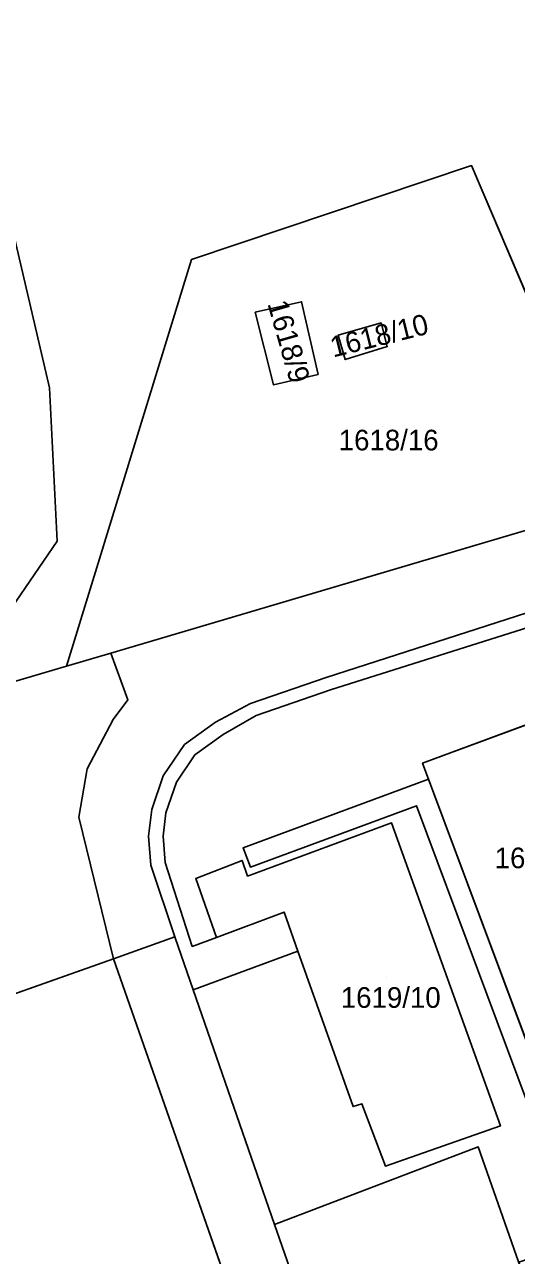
# Model space of a CAD drawing. Extents: x -263943 to -261149, y -1236934 to -1230686.
# Drawn here: x -262290.8 to -262243.2, y -1236543.6 to -1236424.4 of the extents above; entities that cross this region are included whole.
import ezdxf

# ---------------------------------------------------------------- set-up
doc = ezdxf.new("R2010")
doc.units = 0
for name, color, linetype in [('body_kn', 7, 'Continuous'), ('kladpar_druhypozemkov', 7, 'Continuous'), ('kladpar_hranice', 7, 'Continuous'), ('kladpar_parcelnecisla', 7, 'Continuous'), ('kladpar_plochy', 7, 'Continuous'), ('tarchy_linie', 7, 'Continuous'), ('zappar_hrandruhpozemk', 7, 'Continuous')]:
    doc.layers.add(name, color=color, linetype=linetype)

msp = doc.modelspace()

# ---------------------------------------------------------------- linework, layer by layer
at = {"layer": 'body_kn'}
for p, q in [((-262247.57, -1236438.1), (-262247.57, -1236438.1)), ((-262274.68, -1236447.2), (-262274.68, -1236447.2)), ((-262274.68, -1236447.2), (-262274.68, -1236447.2)), ((-262264.01, -1236451.29), (-262264.01, -1236451.29)), ((-262268.5, -1236452.3), (-262268.5, -1236452.3)), ((-262268.5, -1236452.3), (-262268.5, -1236452.3)), ((-262256.31, -1236453.34), (-262256.31, -1236453.34)), ((-262260.46, -1236454.51), (-262260.46, -1236454.51)), ((-262260.46, -1236454.51), (-262260.46, -1236454.51)), ((-262255.72, -1236455.62), (-262255.72, -1236455.62)), ((-262259.79, -1236456.89), (-262259.79, -1236456.89)), ((-262262.41, -1236458.32), (-262262.41, -1236458.32)), ((-262288.41, -1236459.63), (-262288.41, -1236459.63)), ((-262266.73, -1236459.33), (-262266.73, -1236459.33)), ((-262287.67, -1236474.47), (-262287.67, -1236474.47)), ((-262287.67, -1236474.47), (-262287.67, -1236474.47)), ((-262282.48, -1236485.32), (-262282.48, -1236485.32)), ((-262282.48, -1236485.32), (-262282.48, -1236485.32)), ((-262286.75, -1236486.59), (-262286.75, -1236486.59)), ((-262261.64, -1236487.69), (-262261.64, -1236487.69)), ((-262261.2, -1236488.88), (-262261.2, -1236488.88)), ((-262280.83, -1236489.84), (-262280.83, -1236489.84)), ((-262268.95, -1236490.19), (-262268.95, -1236490.19)), ((-262268.4, -1236491.35), (-262268.4, -1236491.35)), ((-262282.26, -1236491.74), (-262282.26, -1236491.74)), ((-262272.34, -1236492), (-262272.34, -1236492)), ((-262271.6, -1236493.19), (-262271.6, -1236493.19)), ((-262275.35, -1236494.16), (-262275.35, -1236494.16)), ((-262274.35, -1236495.17), (-262274.35, -1236495.17)), ((-262252.3, -1236495.97), (-262252.3, -1236495.97)), ((-262252.3, -1236495.97), (-262252.3, -1236495.97)), ((-262284.77, -1236496.51), (-262284.77, -1236496.51)), ((-262277.4, -1236497.21), (-262277.4, -1236497.21)), ((-262276.13, -1236497.83), (-262276.13, -1236497.83)), ((-262251.72, -1236497.53), (-262251.72, -1236497.53)), ((-262278.51, -1236500.46), (-262278.51, -1236500.46)), ((-262277.14, -1236500.78), (-262277.14, -1236500.78)), ((-262252.89, -1236500.1), (-262252.89, -1236500.1)), ((-262285.58, -1236501.19), (-262285.58, -1236501.19)), ((-262255.31, -1236501.76), (-262255.31, -1236501.76)), ((-262278.83, -1236503.03), (-262278.83, -1236503.03)), ((-262277.42, -1236503.06), (-262277.42, -1236503.06)), ((-262269.67, -1236504.17), (-262269.67, -1236504.17)), ((-262277.22, -1236505.58), (-262277.22, -1236505.58)), ((-262269.75, -1236505.39), (-262269.75, -1236505.39)), ((-262278.6, -1236505.86), (-262278.6, -1236505.86)), ((-262269.24, -1236506.91), (-262269.24, -1236506.91)), ((-262268.97, -1236506.04), (-262268.97, -1236506.04)), ((-262274.25, -1236507.16), (-262274.25, -1236507.16)), ((-262265.69, -1236510.4), (-262265.69, -1236510.4)), ((-262276.28, -1236512.78), (-262276.28, -1236512.78)), ((-262276.28, -1236512.78), (-262276.28, -1236512.78)), ((-262272.23, -1236512.85), (-262272.23, -1236512.85)), ((-262272.23, -1236512.85), (-262272.23, -1236512.85)), ((-262274.59, -1236513.73), (-262274.59, -1236513.73)), ((-262282.2, -1236514.93), (-262282.2, -1236514.93)), ((-262264.36, -1236514.17), (-262264.36, -1236514.17)), ((-262274.49, -1236517.93), (-262274.49, -1236517.93)), ((-262259.03, -1236529.23), (-262259.03, -1236529.23)), ((-262258.18, -1236528.97), (-262258.18, -1236528.97)), ((-262258.18, -1236528.97), (-262258.18, -1236528.97)), ((-262244.77, -1236531.11), (-262244.77, -1236531.11)), ((-262246.91, -1236533.15), (-262246.91, -1236533.15)), ((-262255.9, -1236535), (-262255.9, -1236535)), ((-262266.63, -1236540.66), (-262266.63, -1236540.66)), ((-262266.63, -1236540.66), (-262266.63, -1236540.66))]:
    msp.add_line(p, q, dxfattribs=at)
at = {"layer": 'kladpar_druhypozemkov'}
for p, q in [((-262258.68, -1236454.3), (-262258.68, -1236454.3)), ((-262264.31, -1236454.75), (-262264.31, -1236454.75)), ((-262256.16, -1236463.38), (-262256.16, -1236463.38)), ((-262255.76, -1236516.77), (-262255.76, -1236516.77))]:
    msp.add_line(p, q, dxfattribs=at)
at = {"layer": 'kladpar_hranice'}
for p, q in [((-262286.75, -1236486.59), (-262274.68, -1236447.2)), ((-262235.96, -1236539.77), (-262252.3, -1236495.97))]:
    msp.add_line(p, q, dxfattribs=at)
for points in [[(-262233.64, -1236470.84), (-262247.57, -1236438.1), (-262274.68, -1236447.2), (-262286.75, -1236486.59), (-262298.27, -1236489.96), (-262287.67, -1236474.47), (-262288.41, -1236459.63), (-262293.72, -1236436.91), (-262301.97, -1236405.71), (-262319.44, -1236361.69), (-262320.37, -1236359.23), (-262327.61, -1236343.85), (-262325.86, -1236343.2), (-262275.87, -1236325.74), (-262263.3, -1236360.18), (-262252.93, -1236389.61), (-262245.33, -1236410.55)], [(-262301.97, -1236405.71), (-262293.72, -1236436.91), (-262288.41, -1236459.63), (-262287.67, -1236474.47)], [(-262274.68, -1236447.2), (-262247.57, -1236438.1), (-262233.64, -1236470.84), (-262282.48, -1236485.32), (-262286.75, -1236486.59)], [(-262268.5, -1236452.3), (-262264.01, -1236451.29), (-262262.41, -1236458.32), (-262266.73, -1236459.33), (-262268.5, -1236452.3)], [(-262266.73, -1236459.33), (-262262.41, -1236458.32), (-262264.01, -1236451.29), (-262268.5, -1236452.3), (-262266.73, -1236459.33)], [(-262260.46, -1236454.51), (-262256.31, -1236453.34), (-262255.72, -1236455.62), (-262259.79, -1236456.89), (-262260.46, -1236454.51)], [(-262259.79, -1236456.89), (-262255.72, -1236455.62), (-262256.31, -1236453.34), (-262260.46, -1236454.51), (-262259.79, -1236456.89)], [(-262282.48, -1236485.32), (-262233.64, -1236470.84)], [(-262287.67, -1236474.47), (-262298.27, -1236489.96), (-262302.86, -1236496.31), (-262305.4, -1236499.78), (-262323.54, -1236524.07), (-262339.55, -1236544.66), (-262347.77, -1236574.85), (-262344.15, -1236593.68), (-262333.33, -1236623.45), (-262323.02, -1236651.61), (-262316.25, -1236671.62)], [(-262252.3, -1236495.97), (-262210.45, -1236480.45), (-262198.61, -1236489.46), (-262235.96, -1236539.77)], [(-262210.45, -1236480.45), (-262252.3, -1236495.97), (-262235.96, -1236539.77)], [(-262240.81, -1236482.42), (-262261.2, -1236488.88), (-262268.4, -1236491.35), (-262271.6, -1236493.19), (-262274.35, -1236495.17), (-262276.13, -1236497.83), (-262277.14, -1236500.78), (-262277.42, -1236503.06), (-262277.22, -1236505.58), (-262274.59, -1236513.73), (-262272.23, -1236512.85), (-262265.69, -1236510.4), (-262264.36, -1236514.17), (-262274.49, -1236517.93), (-262276.28, -1236512.78), (-262282.2, -1236514.93), (-262285.58, -1236501.19), (-262284.77, -1236496.51), (-262282.26, -1236491.74), (-262280.83, -1236489.84), (-262282.48, -1236485.32)], [(-262272.23, -1236512.85), (-262274.59, -1236513.73), (-262277.22, -1236505.58), (-262277.42, -1236503.06), (-262277.14, -1236500.78), (-262276.13, -1236497.83), (-262274.35, -1236495.17), (-262271.6, -1236493.19), (-262268.4, -1236491.35), (-262261.2, -1236488.88), (-262240.81, -1236482.42)], [(-262323.54, -1236524.07), (-262305.4, -1236499.78), (-262302.86, -1236496.31), (-262298.27, -1236489.96), (-262286.75, -1236486.59), (-262282.48, -1236485.32), (-262280.83, -1236489.84), (-262282.26, -1236491.74), (-262284.77, -1236496.51), (-262285.58, -1236501.19), (-262282.2, -1236514.93), (-262312.85, -1236525.76), (-262317.09, -1236525.94), (-262320.66, -1236525.46), (-262323.54, -1236524.07)], [(-262230.02, -1236555.77), (-262257.34, -1236567.36), (-262257.81, -1236566.02), (-262238.28, -1236557.8), (-262246.91, -1236533.15), (-262266.63, -1236540.66), (-262274.49, -1236517.93), (-262264.36, -1236514.17), (-262259.03, -1236529.23), (-262258.18, -1236528.97), (-262255.9, -1236535), (-262244.77, -1236531.11), (-262255.31, -1236501.76), (-262269.24, -1236506.91), (-262269.75, -1236505.39), (-262274.25, -1236507.16), (-262272.23, -1236512.85)], [(-262258.18, -1236528.97), (-262259.03, -1236529.23), (-262264.36, -1236514.17), (-262265.69, -1236510.4), (-262272.23, -1236512.85), (-262274.25, -1236507.16), (-262269.75, -1236505.39), (-262269.24, -1236506.91), (-262255.31, -1236501.76), (-262244.77, -1236531.11), (-262255.9, -1236535), (-262258.18, -1236528.97)], [(-262276.28, -1236512.78), (-262274.49, -1236517.93), (-262266.63, -1236540.66), (-262257.81, -1236566.02), (-262257.34, -1236567.36), (-262246.47, -1236598.67), (-262252.46, -1236600.65), (-262257.57, -1236585.88), (-262263.72, -1236567.76), (-262269.92, -1236550.04), (-262282.2, -1236514.93), (-262276.28, -1236512.78)], [(-262341.38, -1236564.93), (-262334.72, -1236546.45), (-262323.54, -1236524.07), (-262320.66, -1236525.46), (-262317.09, -1236525.94), (-262312.85, -1236525.76), (-262282.2, -1236514.93), (-262269.92, -1236550.04), (-262342.39, -1236575.65)], [(-262266.63, -1236540.66), (-262246.91, -1236533.15), (-262238.28, -1236557.8), (-262257.81, -1236566.02), (-262266.63, -1236540.66)]]:
    msp.add_lwpolyline(points, dxfattribs=at)
at = {"layer": 'kladpar_plochy'}
for p, q in [((-262274.68, -1236447.2), (-262247.57, -1236438.1)), ((-262247.57, -1236438.1), (-262233.64, -1236470.84)), ((-262286.75, -1236486.59), (-262274.68, -1236447.2)), ((-262264.01, -1236451.29), (-262268.5, -1236452.3)), ((-262262.41, -1236458.32), (-262264.01, -1236451.29)), ((-262268.5, -1236452.3), (-262266.73, -1236459.33)), ((-262256.31, -1236453.34), (-262260.46, -1236454.51)), ((-262255.72, -1236455.62), (-262256.31, -1236453.34)), ((-262260.46, -1236454.51), (-262259.79, -1236456.89)), ((-262259.79, -1236456.89), (-262255.72, -1236455.62)), ((-262266.73, -1236459.33), (-262262.41, -1236458.32)), ((-262233.64, -1236470.84), (-262282.48, -1236485.32)), ((-262252.3, -1236495.97), (-262210.45, -1236480.45)), ((-262282.48, -1236485.32), (-262286.75, -1236486.59)), ((-262235.96, -1236539.77), (-262252.3, -1236495.97)), ((-262312.85, -1236525.76), (-262282.2, -1236514.93)), ((-262282.2, -1236514.93), (-262269.92, -1236550.04))]:
    msp.add_line(p, q, dxfattribs=at)
for points in [[(-262245.33, -1236410.55), (-262241.77, -1236409.2), (-262231.18, -1236405.32), (-262228.39, -1236403.38), (-262224.93, -1236398.48), (-262213.69, -1236431.21), (-262203.65, -1236460.13), (-262211.11, -1236462.49), (-262233.64, -1236470.84), (-262247.57, -1236438.1), (-262274.68, -1236447.2), (-262286.75, -1236486.59), (-262298.27, -1236489.96), (-262287.67, -1236474.47), (-262288.41, -1236459.63), (-262293.72, -1236436.91), (-262301.97, -1236405.71), (-262319.44, -1236361.69), (-262320.37, -1236359.23), (-262327.61, -1236343.85), (-262325.86, -1236343.2), (-262275.87, -1236325.74), (-262263.3, -1236360.18), (-262252.93, -1236389.61)], [(-262268.5, -1236452.3), (-262264.01, -1236451.29), (-262262.41, -1236458.32), (-262266.73, -1236459.33)], [(-262260.46, -1236454.51), (-262256.31, -1236453.34), (-262255.72, -1236455.62), (-262259.79, -1236456.89)], [(-262323.54, -1236524.07), (-262305.4, -1236499.78), (-262302.86, -1236496.31), (-262298.27, -1236489.96), (-262286.75, -1236486.59), (-262282.48, -1236485.32), (-262280.83, -1236489.84), (-262282.26, -1236491.74), (-262284.77, -1236496.51), (-262285.58, -1236501.19), (-262282.2, -1236514.93), (-262312.85, -1236525.76), (-262317.09, -1236525.94), (-262320.66, -1236525.46)], [(-262258.18, -1236528.97), (-262259.03, -1236529.23), (-262264.36, -1236514.17), (-262265.69, -1236510.4), (-262272.23, -1236512.85), (-262274.25, -1236507.16), (-262269.75, -1236505.39), (-262269.24, -1236506.91), (-262255.31, -1236501.76), (-262244.77, -1236531.11), (-262255.9, -1236535)], [(-262276.28, -1236512.78), (-262274.49, -1236517.93), (-262266.63, -1236540.66), (-262257.81, -1236566.02), (-262257.34, -1236567.36), (-262246.47, -1236598.67), (-262252.46, -1236600.65), (-262257.57, -1236585.88), (-262263.72, -1236567.76), (-262269.92, -1236550.04), (-262282.2, -1236514.93)], [(-262266.63, -1236540.66), (-262246.91, -1236533.15), (-262238.28, -1236557.8), (-262257.81, -1236566.02)]]:
    msp.add_lwpolyline(points, close=True, dxfattribs=at)
for points in [[(-262301.97, -1236405.71), (-262293.72, -1236436.91), (-262288.41, -1236459.63), (-262287.67, -1236474.47), (-262298.27, -1236489.96), (-262302.86, -1236496.31), (-262305.4, -1236499.78), (-262323.54, -1236524.07), (-262339.55, -1236544.66), (-262347.77, -1236574.85), (-262344.15, -1236593.68), (-262333.33, -1236623.45), (-262323.02, -1236651.61), (-262316.25, -1236671.62)], [(-262240.81, -1236482.42), (-262261.2, -1236488.88), (-262268.4, -1236491.35), (-262271.6, -1236493.19), (-262274.35, -1236495.17), (-262276.13, -1236497.83), (-262277.14, -1236500.78), (-262277.42, -1236503.06), (-262277.22, -1236505.58), (-262274.59, -1236513.73), (-262272.23, -1236512.85), (-262265.69, -1236510.4), (-262264.36, -1236514.17), (-262274.49, -1236517.93), (-262276.28, -1236512.78), (-262282.2, -1236514.93), (-262285.58, -1236501.19), (-262284.77, -1236496.51), (-262282.26, -1236491.74), (-262280.83, -1236489.84), (-262282.48, -1236485.32), (-262233.64, -1236470.84)], [(-262210.45, -1236480.45), (-262252.3, -1236495.97), (-262235.96, -1236539.77)], [(-262238.28, -1236557.8), (-262246.91, -1236533.15), (-262266.63, -1236540.66), (-262274.49, -1236517.93), (-262264.36, -1236514.17), (-262259.03, -1236529.23), (-262258.18, -1236528.97), (-262255.9, -1236535), (-262244.77, -1236531.11), (-262255.31, -1236501.76), (-262269.24, -1236506.91), (-262269.75, -1236505.39), (-262274.25, -1236507.16), (-262272.23, -1236512.85), (-262274.59, -1236513.73), (-262277.22, -1236505.58), (-262277.42, -1236503.06), (-262277.14, -1236500.78), (-262276.13, -1236497.83), (-262274.35, -1236495.17), (-262271.6, -1236493.19), (-262268.4, -1236491.35), (-262261.2, -1236488.88), (-262240.81, -1236482.42)]]:
    msp.add_lwpolyline(points, dxfattribs=at)
at = {"layer": 'tarchy_linie'}
msp.add_lwpolyline([(-262243, -1236544.32), (-262239.15, -1236542.97), (-262236.28, -1236544.63), (-262252.89, -1236500.1), (-262268.97, -1236506.04), (-262269.67, -1236504.17), (-262251.72, -1236497.53), (-262235.96, -1236539.77), (-262231.98, -1236550.5), (-262235.25, -1236557.99), (-262257.34, -1236567.36), (-262257.81, -1236566.02), (-262238.28, -1236557.8), (-262238.48, -1236557.24), (-262243, -1236544.32)], dxfattribs=at)
at = {"layer": 'zappar_hrandruhpozemk'}
for p, q in [((-262261.64, -1236487.69), (-262241.23, -1236481.09)), ((-262268.95, -1236490.19), (-262261.64, -1236487.69)), ((-262277.4, -1236497.21), (-262275.35, -1236494.16)), ((-262276.28, -1236512.78), (-262278.6, -1236505.86))]:
    msp.add_line(p, q, dxfattribs=at)
for points in [[(-262275.35, -1236494.16), (-262272.34, -1236492), (-262268.95, -1236490.19)], [(-262278.6, -1236505.86), (-262278.83, -1236503.03), (-262278.51, -1236500.46), (-262277.4, -1236497.21)]]:
    msp.add_lwpolyline(points, dxfattribs=at)

# ---------------------------------------------------------------- texts
at = {"layer": 'kladpar_parcelnecisla'}
for s, rotation, p in [('1618/9', 286, (-262267.33, -1236451.46)), ('1618/10', 14, (-262260.96, -1236456.69))]:
    msp.add_text(s, height=2, rotation=rotation, dxfattribs=at).set_placement(p)
for s, p in [('1618/16', (-262260.42, -1236465.68)), ('1620/2', (-262245.33, -1236506.15)), ('1619/10', (-262260.22, -1236519.67))]:
    msp.add_text(s, height=2, dxfattribs=at).set_placement(p)

doc.saveas('drawing.dxf')
